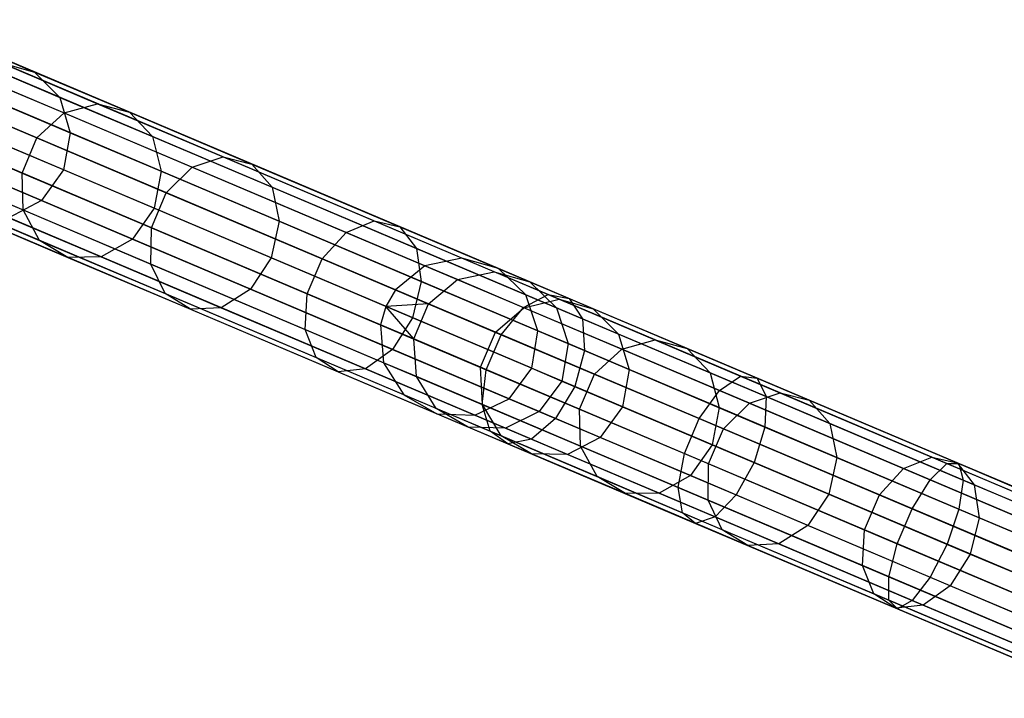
# Model space of a CAD drawing. Extents: x -91 to 91, y -91 to 262.
# Tile 279 of 480: x -81 to -69, y 28 to 36. Entities that reach past the tile are written whole.
import ezdxf

# ---------------------------------------------------------------- set-up
doc = ezdxf.new("R2010")
doc.units = 0
doc.header["$LTSCALE"] = 25.4
doc.layers.get('0').update_dxf_attribs({"linetype": 'CONTINUOUS'})

# ---------------------------------------------------------------- blocks, each defined once
blk = doc.blocks.new('ETE0_STL_1')
at = {"color": 0}
for p, q in [((-75.837, 33.146, 301.427), (-82.919, 36.148, 191.427)), ((-75.837, 33.146, 301.427), (-82.919, 36.148, 191.427)), ((-76.305, 33.049, 301.455), (-83.387, 36.051, 191.455)), ((-76.305, 33.049, 301.455), (-83.387, 36.051, 191.455)), ((-75.378, 33.014, 301.394), (-82.46, 36.016, 191.394)), ((-75.378, 33.014, 301.394), (-82.46, 36.016, 191.394)), ((-82.029, 35.833, 185.505), (-81.215, 35.488, 182.678)), ((-82.029, 35.833, 185.505), (-81.215, 35.488, 182.678)), ((-76.675, 32.745, 301.47), (-83.757, 35.747, 191.47)), ((-76.675, 32.745, 301.47), (-83.757, 35.747, 191.47)), ((-75.033, 32.684, 301.363), (-82.115, 35.686, 191.363)), ((-75.033, 32.684, 301.363), (-82.115, 35.686, 191.363)), ((-81.644, 35.608, 182.503), (-80.424, 35.09, 179.774)), ((-81.644, 35.608, 182.503), (-80.424, 35.09, 179.774)), ((-81.644, 35.608, 182.503), (-81.215, 35.488, 182.678)), ((-81.644, 35.608, 182.503), (-81.215, 35.488, 182.678)), ((-76.795, 32.536, 301.473), (-83.877, 35.538, 191.473)), ((-76.795, 32.536, 301.473), (-83.877, 35.538, 191.473)), ((-82.087, 35.5, 182.357), (-80.844, 34.973, 179.576)), ((-82.087, 35.5, 182.357), (-80.844, 34.973, 179.576)), ((-81.694, 35.507, 185.606), (-80.898, 35.17, 182.843)), ((-81.694, 35.507, 185.606), (-80.898, 35.17, 182.843)), ((-81.215, 35.488, 182.678), (-80.023, 34.983, 180.013)), ((-81.215, 35.488, 182.678), (-80.023, 34.983, 180.013)), ((-81.215, 35.488, 182.678), (-80.898, 35.17, 182.843)), ((-81.215, 35.488, 182.678), (-80.898, 35.17, 182.843)), ((-76.861, 32.305, 301.47), (-83.943, 35.307, 191.47)), ((-76.861, 32.305, 301.47), (-83.943, 35.307, 191.47)), ((-74.882, 32.23, 301.341), (-81.964, 35.232, 191.341)), ((-74.882, 32.23, 301.341), (-81.964, 35.232, 191.341)), ((-82.443, 35.191, 182.275), (-81.186, 34.658, 179.465)), ((-82.443, 35.191, 182.275), (-81.186, 34.658, 179.465)), ((-80.898, 35.17, 182.843), (-79.733, 34.676, 180.238)), ((-80.898, 35.17, 182.843), (-79.733, 34.676, 180.238)), ((-80.898, 35.17, 182.843), (-80.766, 34.725, 182.96)), ((-80.898, 35.17, 182.843), (-80.766, 34.725, 182.96)), ((-80.844, 34.973, 179.576), (-80.424, 35.09, 179.774)), ((-80.844, 34.973, 179.576), (-80.424, 35.09, 179.774)), ((-80.424, 35.09, 179.774), (-78.844, 34.421, 177.273)), ((-80.424, 35.09, 179.774), (-78.844, 34.421, 177.273)), ((-80.424, 35.09, 179.774), (-80.023, 34.983, 180.013)), ((-80.424, 35.09, 179.774), (-80.023, 34.983, 180.013)), ((-81.549, 35.056, 185.678), (-80.766, 34.725, 182.96)), ((-81.549, 35.056, 185.678), (-80.766, 34.725, 182.96)), ((-81.186, 34.658, 179.465), (-80.844, 34.973, 179.576)), ((-81.186, 34.658, 179.465), (-80.844, 34.973, 179.576)), ((-80.844, 34.973, 179.576), (-79.233, 34.29, 177.027)), ((-80.844, 34.973, 179.576), (-79.233, 34.29, 177.027)), ((-80.023, 34.983, 180.013), (-78.48, 34.329, 177.571)), ((-80.023, 34.983, 180.013), (-78.48, 34.329, 177.571)), ((-80.023, 34.983, 180.013), (-79.733, 34.676, 180.238)), ((-80.023, 34.983, 180.013), (-79.733, 34.676, 180.238)), ((-76.823, 31.828, 301.455), (-83.904, 34.83, 191.455)), ((-76.823, 31.828, 301.455), (-83.904, 34.83, 191.455)), ((-82.63, 34.75, 182.275), (-81.373, 34.217, 179.465)), ((-82.63, 34.75, 182.275), (-81.373, 34.217, 179.465)), ((-74.958, 31.758, 301.333), (-82.04, 34.76, 191.333)), ((-74.958, 31.758, 301.333), (-82.04, 34.76, 191.333)), ((-80.766, 34.725, 182.96), (-80.85, 34.255, 183.002)), ((-80.766, 34.725, 182.96), (-80.85, 34.255, 183.002)), ((-80.766, 34.725, 182.96), (-79.621, 34.239, 180.398)), ((-80.766, 34.725, 182.96), (-79.621, 34.239, 180.398)), ((-80.85, 34.255, 183.002), (-81.628, 34.585, 185.704)), ((-80.85, 34.255, 183.002), (-81.628, 34.585, 185.704)), ((-81.373, 34.217, 179.465), (-81.186, 34.658, 179.465)), ((-81.373, 34.217, 179.465), (-81.186, 34.658, 179.465)), ((-81.186, 34.658, 179.465), (-79.558, 33.968, 176.888)), ((-81.186, 34.658, 179.465), (-79.558, 33.968, 176.888)), ((-79.733, 34.676, 180.238), (-78.225, 34.037, 177.851)), ((-79.733, 34.676, 180.238), (-78.225, 34.037, 177.851)), ((-79.733, 34.676, 180.238), (-79.621, 34.239, 180.398)), ((-79.733, 34.676, 180.238), (-79.621, 34.239, 180.398)), ((-76.567, 31.424, 301.427), (-83.649, 34.426, 191.427)), ((-76.567, 31.424, 301.427), (-83.649, 34.426, 191.427)), ((-75.244, 31.374, 301.341), (-82.326, 34.376, 191.341)), ((-75.244, 31.374, 301.341), (-82.326, 34.376, 191.341)), ((-79.233, 34.29, 177.027), (-78.844, 34.421, 177.273)), ((-79.233, 34.29, 177.027), (-78.844, 34.421, 177.273)), ((-78.844, 34.421, 177.273), (-76.94, 33.613, 175.055)), ((-78.844, 34.421, 177.273), (-76.94, 33.613, 175.055)), ((-78.844, 34.421, 177.273), (-78.48, 34.329, 177.571)), ((-78.844, 34.421, 177.273), (-78.48, 34.329, 177.571)), ((-82.605, 34.279, 182.357), (-81.361, 33.752, 179.576)), ((-82.605, 34.279, 182.357), (-81.361, 33.752, 179.576)), ((-81.361, 33.752, 179.576), (-81.373, 34.217, 179.465)), ((-81.373, 34.217, 179.465), (-79.745, 33.527, 176.888)), ((-81.373, 34.217, 179.465), (-79.745, 33.527, 176.888)), ((-81.361, 33.752, 179.576), (-81.373, 34.217, 179.465)), ((-80.85, 34.255, 183.002), (-81.129, 33.869, 182.96)), ((-80.85, 34.255, 183.002), (-81.129, 33.869, 182.96)), ((-79.711, 33.773, 180.455), (-80.85, 34.255, 183.002)), ((-79.711, 33.773, 180.455), (-80.85, 34.255, 183.002)), ((-79.621, 34.239, 180.398), (-79.711, 33.773, 180.455)), ((-79.621, 34.239, 180.398), (-79.711, 33.773, 180.455)), ((-79.621, 34.239, 180.398), (-78.137, 33.61, 178.049)), ((-79.621, 34.239, 180.398), (-78.137, 33.61, 178.049)), ((-79.558, 33.968, 176.888), (-79.233, 34.29, 177.027)), ((-79.558, 33.968, 176.888), (-79.233, 34.29, 177.027)), ((-79.233, 34.29, 177.027), (-77.292, 33.467, 174.766)), ((-79.233, 34.29, 177.027), (-77.292, 33.467, 174.766)), ((-78.48, 34.329, 177.571), (-76.62, 33.541, 175.404)), ((-78.48, 34.329, 177.571), (-76.62, 33.541, 175.404)), ((-78.48, 34.329, 177.571), (-78.225, 34.037, 177.851)), ((-78.48, 34.329, 177.571), (-78.225, 34.037, 177.851)), ((-76.153, 31.186, 301.394), (-83.235, 34.188, 191.394)), ((-76.153, 31.186, 301.394), (-83.235, 34.188, 191.394)), ((-75.676, 31.168, 301.363), (-82.758, 34.17, 191.363)), ((-75.676, 31.168, 301.363), (-82.758, 34.17, 191.363)), ((-81.912, 34.201, 185.678), (-81.129, 33.869, 182.96)), ((-81.912, 34.201, 185.678), (-81.129, 33.869, 182.96)), ((-79.745, 33.527, 176.888), (-79.558, 33.968, 176.888)), ((-79.745, 33.527, 176.888), (-79.558, 33.968, 176.888)), ((-79.558, 33.968, 176.888), (-77.596, 33.136, 174.603)), ((-79.558, 33.968, 176.888), (-77.596, 33.136, 174.603)), ((-78.225, 34.037, 177.851), (-76.407, 33.266, 175.733)), ((-78.225, 34.037, 177.851), (-76.407, 33.266, 175.733)), ((-78.225, 34.037, 177.851), (-78.137, 33.61, 178.049)), ((-78.225, 34.037, 177.851), (-78.137, 33.61, 178.049)), ((-82.374, 33.886, 182.503), (-81.154, 33.369, 179.774)), ((-82.374, 33.886, 182.503), (-81.154, 33.369, 179.774)), ((-81.129, 33.869, 182.96), (-81.541, 33.654, 182.843)), ((-81.129, 33.869, 182.96), (-81.541, 33.654, 182.843)), ((-81.129, 33.869, 182.96), (-79.983, 33.383, 180.398)), ((-81.129, 33.869, 182.96), (-79.983, 33.383, 180.398)), ((-81.154, 33.369, 179.774), (-81.361, 33.752, 179.576)), ((-81.361, 33.752, 179.576), (-79.751, 33.069, 177.027)), ((-81.361, 33.752, 179.576), (-79.751, 33.069, 177.027)), ((-81.154, 33.369, 179.774), (-81.361, 33.752, 179.576)), ((-79.711, 33.773, 180.455), (-79.983, 33.383, 180.398)), ((-79.711, 33.773, 180.455), (-79.983, 33.383, 180.398)), ((-78.236, 33.147, 178.121), (-79.711, 33.773, 180.455)), ((-78.236, 33.147, 178.121), (-79.711, 33.773, 180.455)), ((-81.99, 33.66, 182.678), (-80.798, 33.155, 180.013)), ((-81.99, 33.66, 182.678), (-80.798, 33.155, 180.013)), ((-81.541, 33.654, 182.843), (-80.376, 33.161, 180.238)), ((-81.541, 33.654, 182.843), (-80.376, 33.161, 180.238)), ((-78.137, 33.61, 178.049), (-78.236, 33.147, 178.121)), ((-78.137, 33.61, 178.049), (-78.236, 33.147, 178.121)), ((-78.137, 33.61, 178.049), (-76.349, 32.852, 175.966)), ((-78.137, 33.61, 178.049), (-76.349, 32.852, 175.966)), ((-77.292, 33.467, 174.766), (-76.94, 33.613, 175.055)), ((-77.292, 33.467, 174.766), (-76.94, 33.613, 175.055)), ((-76.94, 33.613, 175.055), (-74.753, 32.686, 173.169)), ((-76.94, 33.613, 175.055), (-74.753, 32.686, 173.169)), ((-76.94, 33.613, 175.055), (-76.62, 33.541, 175.404)), ((-76.94, 33.613, 175.055), (-76.62, 33.541, 175.404)), ((-79.751, 33.069, 177.027), (-79.745, 33.527, 176.888)), ((-79.751, 33.069, 177.027), (-79.745, 33.527, 176.888)), ((-79.745, 33.527, 176.888), (-77.783, 32.695, 174.603)), ((-79.745, 33.527, 176.888), (-77.783, 32.695, 174.603)), ((-77.596, 33.136, 174.603), (-77.292, 33.467, 174.766)), ((-77.596, 33.136, 174.603), (-77.292, 33.467, 174.766)), ((-77.292, 33.467, 174.766), (-75.063, 32.522, 172.843)), ((-77.292, 33.467, 174.766), (-75.063, 32.522, 172.843)), ((-76.62, 33.541, 175.404), (-74.485, 32.635, 173.562)), ((-76.62, 33.541, 175.404), (-74.485, 32.635, 173.562)), ((-76.62, 33.541, 175.404), (-76.407, 33.266, 175.733)), ((-76.62, 33.541, 175.404), (-76.407, 33.266, 175.733)), ((-80.798, 33.155, 180.013), (-81.154, 33.369, 179.774)), ((-81.154, 33.369, 179.774), (-79.574, 32.699, 177.273)), ((-81.154, 33.369, 179.774), (-79.574, 32.699, 177.273)), ((-80.798, 33.155, 180.013), (-81.154, 33.369, 179.774)), ((-79.983, 33.383, 180.398), (-80.376, 33.161, 180.238)), ((-79.983, 33.383, 180.398), (-80.376, 33.161, 180.238)), ((-79.983, 33.383, 180.398), (-78.5, 32.754, 178.049)), ((-79.983, 33.383, 180.398), (-78.5, 32.754, 178.049)), ((-76.407, 33.266, 175.733), (-74.319, 32.381, 173.932)), ((-76.407, 33.266, 175.733), (-74.319, 32.381, 173.932)), ((-76.407, 33.266, 175.733), (-76.349, 32.852, 175.966)), ((-76.407, 33.266, 175.733), (-76.349, 32.852, 175.966)), ((-80.376, 33.161, 180.238), (-80.798, 33.155, 180.013)), ((-80.376, 33.161, 180.238), (-80.798, 33.155, 180.013)), ((-80.798, 33.155, 180.013), (-79.255, 32.501, 177.571)), ((-80.798, 33.155, 180.013), (-79.255, 32.501, 177.571)), ((-80.376, 33.161, 180.238), (-78.868, 32.521, 177.851)), ((-80.376, 33.161, 180.238), (-78.868, 32.521, 177.851)), ((-78.236, 33.147, 178.121), (-78.5, 32.754, 178.049)), ((-78.236, 33.147, 178.121), (-78.5, 32.754, 178.049)), ((-76.458, 32.394, 176.05), (-78.236, 33.147, 178.121)), ((-76.458, 32.394, 176.05), (-78.236, 33.147, 178.121)), ((-77.783, 32.695, 174.603), (-77.596, 33.136, 174.603)), ((-77.783, 32.695, 174.603), (-77.596, 33.136, 174.603)), ((-77.596, 33.136, 174.603), (-75.343, 32.181, 172.659)), ((-77.596, 33.136, 174.603), (-75.343, 32.181, 172.659)), ((-75.837, 33.146, 301.427), (-76.305, 33.049, 301.455)), ((-75.837, 33.146, 301.427), (-76.305, 33.049, 301.455)), ((-75.431, 32.974, 304.448), (-75.837, 33.146, 301.427)), ((-75.431, 32.974, 304.448), (-75.837, 33.146, 301.427)), ((-75.378, 33.014, 301.394), (-75.837, 33.146, 301.427)), ((-75.378, 33.014, 301.394), (-75.837, 33.146, 301.427)), ((-79.574, 32.699, 177.273), (-79.751, 33.069, 177.027)), ((-79.751, 33.069, 177.027), (-77.81, 32.246, 174.766)), ((-79.751, 33.069, 177.027), (-77.81, 32.246, 174.766)), ((-79.574, 32.699, 177.273), (-79.751, 33.069, 177.027)), ((-76.305, 33.049, 301.455), (-76.675, 32.745, 301.47)), ((-76.305, 33.049, 301.455), (-76.675, 32.745, 301.47)), ((-75.891, 32.874, 304.534), (-76.305, 33.049, 301.455)), ((-75.891, 32.874, 304.534), (-76.305, 33.049, 301.455)), ((-75.891, 32.874, 304.534), (-75.431, 32.974, 304.448)), ((-75.891, 32.874, 304.534), (-75.431, 32.974, 304.448)), ((-75.431, 32.974, 304.448), (-74.982, 32.846, 304.344)), ((-74.614, 32.628, 307.368), (-75.431, 32.974, 304.448)), ((-74.614, 32.628, 307.368), (-75.431, 32.974, 304.448)), ((-75.431, 32.974, 304.448), (-74.982, 32.846, 304.344)), ((-74.982, 32.846, 304.344), (-75.378, 33.014, 301.394)), ((-74.982, 32.846, 304.344), (-75.378, 33.014, 301.394)), ((-75.033, 32.684, 301.363), (-75.378, 33.014, 301.394)), ((-75.033, 32.684, 301.363), (-75.378, 33.014, 301.394)), ((-76.349, 32.852, 175.966), (-76.458, 32.394, 176.05)), ((-76.349, 32.852, 175.966), (-76.458, 32.394, 176.05)), ((-76.349, 32.852, 175.966), (-74.295, 31.982, 174.195)), ((-76.349, 32.852, 175.966), (-74.295, 31.982, 174.195)), ((-76.257, 32.568, 304.582), (-75.891, 32.874, 304.534)), ((-76.257, 32.568, 304.582), (-75.891, 32.874, 304.534)), ((-75.059, 32.521, 307.511), (-75.891, 32.874, 304.534)), ((-75.059, 32.521, 307.511), (-75.891, 32.874, 304.534)), ((-74.982, 32.846, 304.344), (-74.646, 32.519, 304.247)), ((-74.184, 32.508, 307.197), (-74.982, 32.846, 304.344)), ((-74.184, 32.508, 307.197), (-74.982, 32.846, 304.344)), ((-74.982, 32.846, 304.344), (-74.646, 32.519, 304.247)), ((-78.5, 32.754, 178.049), (-78.868, 32.521, 177.851)), ((-78.5, 32.754, 178.049), (-78.868, 32.521, 177.851)), ((-78.5, 32.754, 178.049), (-76.711, 31.996, 175.966)), ((-78.5, 32.754, 178.049), (-76.711, 31.996, 175.966)), ((-76.675, 32.745, 301.47), (-76.795, 32.536, 301.473)), ((-76.675, 32.745, 301.47), (-76.795, 32.536, 301.473)), ((-76.257, 32.568, 304.582), (-76.675, 32.745, 301.47)), ((-76.257, 32.568, 304.582), (-76.675, 32.745, 301.47)), ((-79.255, 32.501, 177.571), (-79.574, 32.699, 177.273)), ((-79.574, 32.699, 177.273), (-77.67, 31.892, 175.055)), ((-79.574, 32.699, 177.273), (-77.67, 31.892, 175.055)), ((-79.255, 32.501, 177.571), (-79.574, 32.699, 177.273)), ((-77.81, 32.246, 174.766), (-77.783, 32.695, 174.603)), ((-77.81, 32.246, 174.766), (-77.783, 32.695, 174.603)), ((-77.783, 32.695, 174.603), (-75.53, 31.74, 172.659)), ((-77.783, 32.695, 174.603), (-75.53, 31.74, 172.659)), ((-75.063, 32.522, 172.843), (-74.753, 32.686, 173.169)), ((-75.063, 32.522, 172.843), (-74.753, 32.686, 173.169)), ((-75.059, 32.521, 307.511), (-74.614, 32.628, 307.368)), ((-75.059, 32.521, 307.511), (-74.614, 32.628, 307.368)), ((-74.646, 32.519, 304.247), (-75.033, 32.684, 301.363)), ((-74.646, 32.519, 304.247), (-75.033, 32.684, 301.363)), ((-74.882, 32.23, 301.341), (-75.033, 32.684, 301.363)), ((-74.882, 32.23, 301.341), (-75.033, 32.684, 301.363)), ((-74.753, 32.686, 173.169), (-72.332, 31.66, 171.657)), ((-74.753, 32.686, 173.169), (-72.332, 31.66, 171.657)), ((-74.753, 32.686, 173.169), (-74.485, 32.635, 173.562)), ((-74.753, 32.686, 173.169), (-74.485, 32.635, 173.562)), ((-74.614, 32.628, 307.368), (-74.184, 32.508, 307.197)), ((-73.405, 32.115, 310.123), (-74.614, 32.628, 307.368)), ((-73.405, 32.115, 310.123), (-74.614, 32.628, 307.368)), ((-74.614, 32.628, 307.368), (-74.184, 32.508, 307.197)), ((-74.485, 32.635, 173.562), (-72.121, 31.633, 172.085)), ((-74.485, 32.635, 173.562), (-72.121, 31.633, 172.085)), ((-74.485, 32.635, 173.562), (-74.319, 32.381, 173.932)), ((-74.485, 32.635, 173.562), (-74.319, 32.381, 173.932)), ((-78.868, 32.521, 177.851), (-79.255, 32.501, 177.571)), ((-78.868, 32.521, 177.851), (-79.255, 32.501, 177.571)), ((-79.255, 32.501, 177.571), (-77.395, 31.713, 175.404)), ((-79.255, 32.501, 177.571), (-77.395, 31.713, 175.404)), ((-78.868, 32.521, 177.851), (-77.049, 31.75, 175.733)), ((-78.868, 32.521, 177.851), (-77.049, 31.75, 175.733)), ((-76.795, 32.536, 301.473), (-76.861, 32.305, 301.47)), ((-76.795, 32.536, 301.473), (-76.861, 32.305, 301.47)), ((-76.257, 32.568, 304.582), (-76.795, 32.536, 301.473)), ((-76.257, 32.568, 304.582), (-76.795, 32.536, 301.473)), ((-76.443, 32.128, 304.582), (-76.795, 32.536, 301.473)), ((-76.443, 32.128, 304.582), (-76.795, 32.536, 301.473)), ((-76.443, 32.128, 304.582), (-76.257, 32.568, 304.582)), ((-76.443, 32.128, 304.582), (-76.257, 32.568, 304.582)), ((-75.415, 32.211, 307.591), (-76.257, 32.568, 304.582)), ((-75.415, 32.211, 307.591), (-76.257, 32.568, 304.582)), ((-75.415, 32.211, 307.591), (-75.059, 32.521, 307.511)), ((-75.415, 32.211, 307.591), (-75.059, 32.521, 307.511)), ((-75.343, 32.181, 172.659), (-75.063, 32.522, 172.843)), ((-75.343, 32.181, 172.659), (-75.063, 32.522, 172.843)), ((-75.063, 32.522, 172.843), (-72.595, 31.477, 171.302)), ((-75.063, 32.522, 172.843), (-72.595, 31.477, 171.302)), ((-73.825, 31.998, 310.319), (-75.059, 32.521, 307.511)), ((-73.825, 31.998, 310.319), (-75.059, 32.521, 307.511)), ((-74.646, 32.519, 304.247), (-74.501, 32.069, 304.177)), ((-73.866, 32.189, 307.035), (-74.646, 32.519, 304.247)), ((-73.866, 32.189, 307.035), (-74.646, 32.519, 304.247)), ((-74.646, 32.519, 304.247), (-74.501, 32.069, 304.177)), ((-74.184, 32.508, 307.197), (-73.866, 32.189, 307.035)), ((-73.002, 32.007, 309.887), (-74.184, 32.508, 307.197)), ((-73.002, 32.007, 309.887), (-74.184, 32.508, 307.197)), ((-74.184, 32.508, 307.197), (-73.866, 32.189, 307.035)), ((-76.458, 32.394, 176.05), (-76.711, 31.996, 175.966)), ((-76.458, 32.394, 176.05), (-76.711, 31.996, 175.966)), ((-74.417, 31.529, 174.29), (-76.458, 32.394, 176.05)), ((-74.417, 31.529, 174.29), (-76.458, 32.394, 176.05)), ((-74.319, 32.381, 173.932), (-72.009, 31.401, 172.489)), ((-74.319, 32.381, 173.932), (-72.009, 31.401, 172.489)), ((-74.319, 32.381, 173.932), (-74.295, 31.982, 174.195)), ((-74.319, 32.381, 173.932), (-74.295, 31.982, 174.195)), ((-77.67, 31.892, 175.055), (-77.81, 32.246, 174.766)), ((-77.81, 32.246, 174.766), (-75.58, 31.301, 172.843)), ((-77.81, 32.246, 174.766), (-75.58, 31.301, 172.843)), ((-77.67, 31.892, 175.055), (-77.81, 32.246, 174.766)), ((-76.443, 32.128, 304.582), (-76.861, 32.305, 301.47)), ((-76.861, 32.305, 301.47), (-76.823, 31.828, 301.455)), ((-76.443, 32.128, 304.582), (-76.861, 32.305, 301.47)), ((-76.861, 32.305, 301.47), (-76.823, 31.828, 301.455)), ((-74.958, 31.758, 301.333), (-74.882, 32.23, 301.341)), ((-74.958, 31.758, 301.333), (-74.882, 32.23, 301.341)), ((-74.501, 32.069, 304.177), (-74.882, 32.23, 301.341)), ((-74.501, 32.069, 304.177), (-74.882, 32.23, 301.341)), ((-76.409, 31.653, 304.534), (-76.443, 32.128, 304.582)), ((-75.602, 31.771, 307.591), (-76.443, 32.128, 304.582)), ((-76.409, 31.653, 304.534), (-76.443, 32.128, 304.582)), ((-75.602, 31.771, 307.591), (-76.443, 32.128, 304.582)), ((-75.602, 31.771, 307.591), (-75.415, 32.211, 307.591)), ((-75.602, 31.771, 307.591), (-75.415, 32.211, 307.591)), ((-75.53, 31.74, 172.659), (-75.343, 32.181, 172.659)), ((-75.53, 31.74, 172.659), (-75.343, 32.181, 172.659)), ((-74.168, 31.683, 310.43), (-75.415, 32.211, 307.591)), ((-74.168, 31.683, 310.43), (-75.415, 32.211, 307.591)), ((-75.343, 32.181, 172.659), (-72.849, 31.124, 171.101)), ((-75.343, 32.181, 172.659), (-72.849, 31.124, 171.101)), ((-73.866, 32.189, 307.035), (-73.733, 31.743, 306.92)), ((-72.711, 31.699, 309.665), (-73.866, 32.189, 307.035)), ((-72.711, 31.699, 309.665), (-73.866, 32.189, 307.035)), ((-73.866, 32.189, 307.035), (-73.733, 31.743, 306.92)), ((-73.825, 31.998, 310.319), (-73.405, 32.115, 310.123)), ((-73.825, 31.998, 310.319), (-73.405, 32.115, 310.123)), ((-73.405, 32.115, 310.123), (-73.002, 32.007, 309.887)), ((-71.829, 31.447, 312.651), (-73.405, 32.115, 310.123)), ((-71.829, 31.447, 312.651), (-73.405, 32.115, 310.123)), ((-73.405, 32.115, 310.123), (-73.002, 32.007, 309.887)), ((-76.711, 31.996, 175.966), (-77.049, 31.75, 175.733)), ((-76.711, 31.996, 175.966), (-77.049, 31.75, 175.733)), ((-76.711, 31.996, 175.966), (-74.658, 31.126, 174.195)), ((-76.711, 31.996, 175.966), (-74.658, 31.126, 174.195)), ((-74.501, 32.069, 304.177), (-74.579, 31.597, 304.152)), ((-74.501, 32.069, 304.177), (-74.579, 31.597, 304.152)), ((-73.733, 31.743, 306.92), (-74.501, 32.069, 304.177)), ((-73.733, 31.743, 306.92), (-74.501, 32.069, 304.177)), ((-74.295, 31.982, 174.195), (-74.417, 31.529, 174.29)), ((-74.295, 31.982, 174.195), (-74.417, 31.529, 174.29)), ((-74.295, 31.982, 174.195), (-72.022, 31.018, 172.775)), ((-74.295, 31.982, 174.195), (-72.022, 31.018, 172.775)), ((-74.168, 31.683, 310.43), (-73.825, 31.998, 310.319)), ((-74.168, 31.683, 310.43), (-73.825, 31.998, 310.319)), ((-72.219, 31.317, 312.896), (-73.825, 31.998, 310.319)), ((-72.219, 31.317, 312.896), (-73.825, 31.998, 310.319)), ((-73.002, 32.007, 309.887), (-72.711, 31.699, 309.665)), ((-71.464, 31.355, 312.356), (-73.002, 32.007, 309.887)), ((-71.464, 31.355, 312.356), (-73.002, 32.007, 309.887)), ((-73.002, 32.007, 309.887), (-72.711, 31.699, 309.665)), ((-77.395, 31.713, 175.404), (-77.67, 31.892, 175.055)), ((-77.67, 31.892, 175.055), (-75.483, 30.965, 173.169)), ((-77.67, 31.892, 175.055), (-75.483, 30.965, 173.169)), ((-77.395, 31.713, 175.404), (-77.67, 31.892, 175.055)), ((-77.049, 31.75, 175.733), (-77.395, 31.713, 175.404)), ((-77.049, 31.75, 175.733), (-77.395, 31.713, 175.404)), ((-77.049, 31.75, 175.733), (-74.962, 30.866, 173.932)), ((-77.049, 31.75, 175.733), (-74.962, 30.866, 173.932)), ((-76.409, 31.653, 304.534), (-76.823, 31.828, 301.455)), ((-76.823, 31.828, 301.455), (-76.567, 31.424, 301.427)), ((-76.409, 31.653, 304.534), (-76.823, 31.828, 301.455)), ((-76.823, 31.828, 301.455), (-76.567, 31.424, 301.427)), ((-75.576, 31.3, 307.511), (-75.602, 31.771, 307.591)), ((-74.355, 31.242, 310.43), (-75.602, 31.771, 307.591)), ((-75.576, 31.3, 307.511), (-75.602, 31.771, 307.591)), ((-74.355, 31.242, 310.43), (-75.602, 31.771, 307.591)), ((-75.58, 31.301, 172.843), (-75.53, 31.74, 172.659)), ((-75.58, 31.301, 172.843), (-75.53, 31.74, 172.659)), ((-75.53, 31.74, 172.659), (-73.036, 30.683, 171.101)), ((-75.53, 31.74, 172.659), (-73.036, 30.683, 171.101)), ((-75.244, 31.374, 301.341), (-74.958, 31.758, 301.333)), ((-75.244, 31.374, 301.341), (-74.958, 31.758, 301.333)), ((-74.958, 31.758, 301.333), (-74.579, 31.597, 304.152)), ((-74.958, 31.758, 301.333), (-74.579, 31.597, 304.152)), ((-73.733, 31.743, 306.92), (-73.817, 31.274, 306.878)), ((-73.733, 31.743, 306.92), (-73.817, 31.274, 306.878)), ((-72.597, 31.262, 309.507), (-73.733, 31.743, 306.92)), ((-72.597, 31.262, 309.507), (-73.733, 31.743, 306.92)), ((-77.395, 31.713, 175.404), (-75.26, 30.807, 173.562)), ((-77.395, 31.713, 175.404), (-75.26, 30.807, 173.562)), ((-76.161, 31.252, 304.448), (-76.409, 31.653, 304.534)), ((-75.576, 31.3, 307.511), (-76.409, 31.653, 304.534)), ((-76.161, 31.252, 304.448), (-76.409, 31.653, 304.534)), ((-75.576, 31.3, 307.511), (-76.409, 31.653, 304.534)), ((-74.355, 31.242, 310.43), (-74.168, 31.683, 310.43)), ((-74.355, 31.242, 310.43), (-74.168, 31.683, 310.43)), ((-72.545, 30.995, 313.034), (-74.168, 31.683, 310.43)), ((-72.545, 30.995, 313.034), (-74.168, 31.683, 310.43)), ((-72.711, 31.699, 309.665), (-72.597, 31.262, 309.507)), ((-71.207, 31.062, 312.078), (-72.711, 31.699, 309.665)), ((-71.207, 31.062, 312.078), (-72.711, 31.699, 309.665)), ((-72.711, 31.699, 309.665), (-72.597, 31.262, 309.507)), ((-72.595, 31.477, 171.302), (-72.332, 31.66, 171.657)), ((-72.595, 31.477, 171.302), (-72.332, 31.66, 171.657)), ((-72.332, 31.66, 171.657), (-69.732, 30.558, 170.552)), ((-72.332, 31.66, 171.657), (-69.732, 30.558, 170.552)), ((-72.332, 31.66, 171.657), (-72.121, 31.633, 172.085)), ((-72.332, 31.66, 171.657), (-72.121, 31.633, 172.085)), ((-72.121, 31.633, 172.085), (-69.581, 30.557, 171.006)), ((-72.121, 31.633, 172.085), (-69.581, 30.557, 171.006)), ((-72.121, 31.633, 172.085), (-72.009, 31.401, 172.489)), ((-72.121, 31.633, 172.085), (-72.009, 31.401, 172.489)), ((-74.579, 31.597, 304.152), (-74.863, 31.213, 304.177)), ((-74.579, 31.597, 304.152), (-74.863, 31.213, 304.177)), ((-74.417, 31.529, 174.29), (-74.658, 31.126, 174.195)), ((-74.417, 31.529, 174.29), (-74.658, 31.126, 174.195)), ((-74.579, 31.597, 304.152), (-73.817, 31.274, 306.878)), ((-74.579, 31.597, 304.152), (-73.817, 31.274, 306.878)), ((-72.158, 30.571, 172.878), (-74.417, 31.529, 174.29)), ((-72.158, 30.571, 172.878), (-74.417, 31.529, 174.29)), ((-76.161, 31.252, 304.448), (-76.567, 31.424, 301.427)), ((-76.567, 31.424, 301.427), (-76.153, 31.186, 301.394)), ((-76.161, 31.252, 304.448), (-76.567, 31.424, 301.427)), ((-76.567, 31.424, 301.427), (-76.153, 31.186, 301.394)), ((-75.676, 31.168, 301.363), (-75.244, 31.374, 301.341)), ((-75.676, 31.168, 301.363), (-75.244, 31.374, 301.341)), ((-74.863, 31.213, 304.177), (-75.244, 31.374, 301.341)), ((-74.863, 31.213, 304.177), (-75.244, 31.374, 301.341)), ((-72.849, 31.124, 171.101), (-72.595, 31.477, 171.302)), ((-72.849, 31.124, 171.101), (-72.595, 31.477, 171.302)), ((-72.595, 31.477, 171.302), (-69.944, 30.353, 170.175)), ((-72.595, 31.477, 171.302), (-69.944, 30.353, 170.175)), ((-72.219, 31.317, 312.896), (-71.829, 31.447, 312.651)), ((-72.219, 31.317, 312.896), (-71.829, 31.447, 312.651)), ((-72.009, 31.401, 172.489), (-72.022, 31.018, 172.775)), ((-72.009, 31.401, 172.489), (-72.022, 31.018, 172.775)), ((-72.009, 31.401, 172.489), (-69.526, 30.349, 171.434)), ((-72.009, 31.401, 172.489), (-69.526, 30.349, 171.434)), ((-71.829, 31.447, 312.651), (-71.464, 31.355, 312.356)), ((-69.923, 30.639, 314.894), (-71.829, 31.447, 312.651)), ((-69.923, 30.639, 314.894), (-71.829, 31.447, 312.651)), ((-71.829, 31.447, 312.651), (-71.464, 31.355, 312.356)), ((-75.757, 31.018, 304.344), (-76.161, 31.252, 304.448)), ((-75.344, 30.906, 307.368), (-76.161, 31.252, 304.448)), ((-75.757, 31.018, 304.344), (-76.161, 31.252, 304.448)), ((-75.344, 30.906, 307.368), (-76.161, 31.252, 304.448)), ((-75.483, 30.965, 173.169), (-75.58, 31.301, 172.843)), ((-75.58, 31.301, 172.843), (-73.113, 30.255, 171.302)), ((-75.58, 31.301, 172.843), (-73.113, 30.255, 171.302)), ((-75.483, 30.965, 173.169), (-75.58, 31.301, 172.843)), ((-75.344, 30.906, 307.368), (-75.576, 31.3, 307.511)), ((-74.343, 30.777, 310.319), (-75.576, 31.3, 307.511)), ((-75.344, 30.906, 307.368), (-75.576, 31.3, 307.511)), ((-74.343, 30.777, 310.319), (-75.576, 31.3, 307.511)), ((-74.343, 30.777, 310.319), (-74.355, 31.242, 310.43)), ((-72.732, 30.554, 313.034), (-74.355, 31.242, 310.43)), ((-74.343, 30.777, 310.319), (-74.355, 31.242, 310.43)), ((-72.732, 30.554, 313.034), (-74.355, 31.242, 310.43)), ((-73.817, 31.274, 306.878), (-74.096, 30.888, 306.92)), ((-73.817, 31.274, 306.878), (-74.096, 30.888, 306.92)), ((-73.817, 31.274, 306.878), (-72.687, 30.795, 309.45)), ((-73.817, 31.274, 306.878), (-72.687, 30.795, 309.45)), ((-72.597, 31.262, 309.507), (-72.687, 30.795, 309.45)), ((-72.597, 31.262, 309.507), (-72.687, 30.795, 309.45)), ((-71.118, 30.635, 311.881), (-72.597, 31.262, 309.507)), ((-71.118, 30.635, 311.881), (-72.597, 31.262, 309.507)), ((-72.545, 30.995, 313.034), (-72.219, 31.317, 312.896)), ((-72.545, 30.995, 313.034), (-72.219, 31.317, 312.896)), ((-70.277, 30.494, 315.182), (-72.219, 31.317, 312.896)), ((-70.277, 30.494, 315.182), (-72.219, 31.317, 312.896)), ((-71.464, 31.355, 312.356), (-71.207, 31.062, 312.078)), ((-69.602, 30.566, 314.547), (-71.464, 31.355, 312.356)), ((-69.602, 30.566, 314.547), (-71.464, 31.355, 312.356)), ((-71.464, 31.355, 312.356), (-71.207, 31.062, 312.078)), ((-75.757, 31.018, 304.344), (-76.153, 31.186, 301.394)), ((-76.153, 31.186, 301.394), (-75.676, 31.168, 301.363)), ((-75.757, 31.018, 304.344), (-76.153, 31.186, 301.394)), ((-76.153, 31.186, 301.394), (-75.676, 31.168, 301.363)), ((-75.288, 31.004, 304.247), (-75.676, 31.168, 301.363)), ((-75.288, 31.004, 304.247), (-75.676, 31.168, 301.363)), ((-74.863, 31.213, 304.177), (-75.288, 31.004, 304.247)), ((-74.863, 31.213, 304.177), (-75.288, 31.004, 304.247)), ((-74.658, 31.126, 174.195), (-74.962, 30.866, 173.932)), ((-74.658, 31.126, 174.195), (-74.962, 30.866, 173.932)), ((-74.096, 30.888, 306.92), (-74.863, 31.213, 304.177)), ((-74.096, 30.888, 306.92), (-74.863, 31.213, 304.177)), ((-74.658, 31.126, 174.195), (-72.385, 30.162, 172.775)), ((-74.658, 31.126, 174.195), (-72.385, 30.162, 172.775)), ((-73.036, 30.683, 171.101), (-72.849, 31.124, 171.101)), ((-73.036, 30.683, 171.101), (-72.849, 31.124, 171.101)), ((-72.849, 31.124, 171.101), (-70.17, 29.988, 169.963)), ((-72.849, 31.124, 171.101), (-70.17, 29.988, 169.963)), ((-75.288, 31.004, 304.247), (-75.757, 31.018, 304.344)), ((-74.959, 30.68, 307.197), (-75.757, 31.018, 304.344)), ((-75.288, 31.004, 304.247), (-75.757, 31.018, 304.344)), ((-74.959, 30.68, 307.197), (-75.757, 31.018, 304.344)), ((-74.508, 30.673, 307.035), (-75.288, 31.004, 304.247)), ((-74.508, 30.673, 307.035), (-75.288, 31.004, 304.247)), ((-72.732, 30.554, 313.034), (-72.545, 30.995, 313.034)), ((-72.732, 30.554, 313.034), (-72.545, 30.995, 313.034)), ((-70.582, 30.163, 315.345), (-72.545, 30.995, 313.034)), ((-70.582, 30.163, 315.345), (-72.545, 30.995, 313.034)), ((-72.022, 31.018, 172.775), (-72.158, 30.571, 172.878)), ((-72.022, 31.018, 172.775), (-72.158, 30.571, 172.878)), ((-72.022, 31.018, 172.775), (-69.58, 29.983, 171.737)), ((-72.022, 31.018, 172.775), (-69.58, 29.983, 171.737)), ((-71.207, 31.062, 312.078), (-71.118, 30.635, 311.881)), ((-69.388, 30.29, 314.219), (-71.207, 31.062, 312.078)), ((-69.388, 30.29, 314.219), (-71.207, 31.062, 312.078)), ((-71.207, 31.062, 312.078), (-71.118, 30.635, 311.881)), ((-75.26, 30.807, 173.562), (-75.483, 30.965, 173.169)), ((-75.483, 30.965, 173.169), (-73.062, 29.939, 171.657)), ((-75.483, 30.965, 173.169), (-73.062, 29.939, 171.657)), ((-75.26, 30.807, 173.562), (-75.483, 30.965, 173.169)), ((-74.959, 30.68, 307.197), (-75.344, 30.906, 307.368)), ((-74.134, 30.393, 310.123), (-75.344, 30.906, 307.368)), ((-74.959, 30.68, 307.197), (-75.344, 30.906, 307.368)), ((-74.134, 30.393, 310.123), (-75.344, 30.906, 307.368)), ((-74.962, 30.866, 173.932), (-75.26, 30.807, 173.562)), ((-74.962, 30.866, 173.932), (-75.26, 30.807, 173.562)), ((-74.962, 30.866, 173.932), (-72.651, 29.886, 172.489)), ((-74.962, 30.866, 173.932), (-72.651, 29.886, 172.489)), ((-74.096, 30.888, 306.92), (-74.508, 30.673, 307.035)), ((-74.096, 30.888, 306.92), (-74.508, 30.673, 307.035)), ((-72.96, 30.406, 309.507), (-74.096, 30.888, 306.92)), ((-72.96, 30.406, 309.507), (-74.096, 30.888, 306.92)), ((-75.26, 30.807, 173.562), (-72.895, 29.805, 172.085)), ((-75.26, 30.807, 173.562), (-72.895, 29.805, 172.085)), ((-74.134, 30.393, 310.123), (-74.343, 30.777, 310.319)), ((-72.737, 30.096, 312.896), (-74.343, 30.777, 310.319)), ((-74.134, 30.393, 310.123), (-74.343, 30.777, 310.319)), ((-72.737, 30.096, 312.896), (-74.343, 30.777, 310.319)), ((-72.687, 30.795, 309.45), (-72.96, 30.406, 309.507)), ((-72.687, 30.795, 309.45), (-72.96, 30.406, 309.507)), ((-72.687, 30.795, 309.45), (-71.217, 30.172, 311.809)), ((-72.687, 30.795, 309.45), (-71.217, 30.172, 311.809)), ((-74.508, 30.673, 307.035), (-74.959, 30.68, 307.197)), ((-73.777, 30.179, 309.887), (-74.959, 30.68, 307.197)), ((-74.508, 30.673, 307.035), (-74.959, 30.68, 307.197)), ((-73.777, 30.179, 309.887), (-74.959, 30.68, 307.197)), ((-73.353, 30.184, 309.665), (-74.508, 30.673, 307.035)), ((-73.353, 30.184, 309.665), (-74.508, 30.673, 307.035)), ((-73.113, 30.255, 171.302), (-73.036, 30.683, 171.101)), ((-73.113, 30.255, 171.302), (-73.036, 30.683, 171.101)), ((-73.036, 30.683, 171.101), (-70.357, 29.547, 169.963)), ((-73.036, 30.683, 171.101), (-70.357, 29.547, 169.963)), ((-71.118, 30.635, 311.881), (-71.217, 30.172, 311.809)), ((-71.118, 30.635, 311.881), (-71.217, 30.172, 311.809)), ((-69.328, 29.876, 313.987), (-71.118, 30.635, 311.881)), ((-69.328, 29.876, 313.987), (-71.118, 30.635, 311.881)), ((-70.277, 30.494, 315.182), (-69.923, 30.639, 314.894)), ((-70.277, 30.494, 315.182), (-69.923, 30.639, 314.894)), ((-69.923, 30.639, 314.894), (-69.602, 30.566, 314.547)), ((-67.73, 29.709, 316.802), (-69.923, 30.639, 314.894)), ((-67.73, 29.709, 316.802), (-69.923, 30.639, 314.894)), ((-69.923, 30.639, 314.894), (-69.602, 30.566, 314.547)), ((-72.737, 30.096, 312.896), (-72.732, 30.554, 313.034)), ((-72.737, 30.096, 312.896), (-72.732, 30.554, 313.034)), ((-70.769, 29.722, 315.345), (-72.732, 30.554, 313.034)), ((-70.769, 29.722, 315.345), (-72.732, 30.554, 313.034)), ((-72.158, 30.571, 172.878), (-72.385, 30.162, 172.775)), ((-72.158, 30.571, 172.878), (-72.385, 30.162, 172.775)), ((-69.73, 29.542, 171.847), (-72.158, 30.571, 172.878)), ((-69.73, 29.542, 171.847), (-72.158, 30.571, 172.878)), ((-70.582, 30.163, 315.345), (-70.277, 30.494, 315.182)), ((-70.582, 30.163, 315.345), (-70.277, 30.494, 315.182)), ((-68.041, 29.546, 317.127), (-70.277, 30.494, 315.182)), ((-68.041, 29.546, 317.127), (-70.277, 30.494, 315.182)), ((-69.944, 30.353, 170.175), (-69.732, 30.558, 170.552)), ((-69.944, 30.353, 170.175), (-69.732, 30.558, 170.552)), ((-69.732, 30.558, 170.552), (-67.009, 29.404, 169.879)), ((-69.732, 30.558, 170.552), (-67.009, 29.404, 169.879)), ((-69.732, 30.558, 170.552), (-69.581, 30.557, 171.006)), ((-69.732, 30.558, 170.552), (-69.581, 30.557, 171.006)), ((-69.602, 30.566, 314.547), (-69.388, 30.29, 314.219)), ((-67.46, 29.658, 316.41), (-69.602, 30.566, 314.547)), ((-67.46, 29.658, 316.41), (-69.602, 30.566, 314.547)), ((-69.602, 30.566, 314.547), (-69.388, 30.29, 314.219)), ((-69.581, 30.557, 171.006), (-66.921, 29.429, 170.349)), ((-69.581, 30.557, 171.006), (-66.921, 29.429, 170.349)), ((-69.581, 30.557, 171.006), (-69.526, 30.349, 171.434)), ((-69.581, 30.557, 171.006), (-69.526, 30.349, 171.434)), ((-73.777, 30.179, 309.887), (-74.134, 30.393, 310.123)), ((-72.559, 29.725, 312.651), (-74.134, 30.393, 310.123)), ((-73.777, 30.179, 309.887), (-74.134, 30.393, 310.123)), ((-72.559, 29.725, 312.651), (-74.134, 30.393, 310.123)), ((-72.96, 30.406, 309.507), (-73.353, 30.184, 309.665)), ((-72.96, 30.406, 309.507), (-73.353, 30.184, 309.665)), ((-71.481, 29.779, 311.881), (-72.96, 30.406, 309.507)), ((-71.481, 29.779, 311.881), (-72.96, 30.406, 309.507)), ((-73.062, 29.939, 171.657), (-73.113, 30.255, 171.302)), ((-73.113, 30.255, 171.302), (-70.462, 29.132, 170.175)), ((-73.113, 30.255, 171.302), (-70.462, 29.132, 170.175)), ((-73.062, 29.939, 171.657), (-73.113, 30.255, 171.302)), ((-70.17, 29.988, 169.963), (-69.944, 30.353, 170.175)), ((-70.17, 29.988, 169.963), (-69.944, 30.353, 170.175)), ((-69.944, 30.353, 170.175), (-67.169, 29.176, 169.489)), ((-69.944, 30.353, 170.175), (-67.169, 29.176, 169.489)), ((-69.526, 30.349, 171.434), (-69.58, 29.983, 171.737)), ((-69.526, 30.349, 171.434), (-69.58, 29.983, 171.737)), ((-69.526, 30.349, 171.434), (-66.926, 29.247, 170.791)), ((-69.526, 30.349, 171.434), (-66.926, 29.247, 170.791)), ((-69.388, 30.29, 314.219), (-69.328, 29.876, 313.987)), ((-67.294, 29.403, 316.041), (-69.388, 30.29, 314.219)), ((-67.294, 29.403, 316.041), (-69.388, 30.29, 314.219)), ((-69.388, 30.29, 314.219), (-69.328, 29.876, 313.987)), ((-73.353, 30.184, 309.665), (-73.777, 30.179, 309.887)), ((-73.353, 30.184, 309.665), (-73.777, 30.179, 309.887)), ((-72.239, 29.527, 312.356), (-73.777, 30.179, 309.887)), ((-72.239, 29.527, 312.356), (-73.777, 30.179, 309.887)), ((-71.849, 29.546, 312.078), (-73.353, 30.184, 309.665)), ((-71.849, 29.546, 312.078), (-73.353, 30.184, 309.665)), ((-72.385, 30.162, 172.775), (-72.651, 29.886, 172.489)), ((-72.385, 30.162, 172.775), (-72.651, 29.886, 172.489)), ((-72.385, 30.162, 172.775), (-69.943, 29.127, 171.737)), ((-72.385, 30.162, 172.775), (-69.943, 29.127, 171.737)), ((-71.217, 30.172, 311.809), (-71.481, 29.779, 311.881)), ((-71.217, 30.172, 311.809), (-71.481, 29.779, 311.881)), ((-71.217, 30.172, 311.809), (-69.438, 29.418, 313.903)), ((-71.217, 30.172, 311.809), (-69.438, 29.418, 313.903)), ((-70.769, 29.722, 315.345), (-70.582, 30.163, 315.345)), ((-70.769, 29.722, 315.345), (-70.582, 30.163, 315.345)), ((-68.322, 29.205, 317.311), (-70.582, 30.163, 315.345)), ((-68.322, 29.205, 317.311), (-70.582, 30.163, 315.345)), ((-72.559, 29.725, 312.651), (-72.737, 30.096, 312.896)), ((-70.794, 29.273, 315.182), (-72.737, 30.096, 312.896)), ((-72.559, 29.725, 312.651), (-72.737, 30.096, 312.896)), ((-70.794, 29.273, 315.182), (-72.737, 30.096, 312.896)), ((-72.895, 29.805, 172.085), (-73.062, 29.939, 171.657)), ((-73.062, 29.939, 171.657), (-70.462, 28.836, 170.552)), ((-73.062, 29.939, 171.657), (-70.462, 28.836, 170.552)), ((-72.895, 29.805, 172.085), (-73.062, 29.939, 171.657)), ((-72.651, 29.886, 172.489), (-72.895, 29.805, 172.085)), ((-72.651, 29.886, 172.489), (-72.895, 29.805, 172.085)), ((-72.651, 29.886, 172.489), (-70.168, 28.834, 171.434)), ((-72.651, 29.886, 172.489), (-70.168, 28.834, 171.434)), ((-70.357, 29.547, 169.963), (-70.17, 29.988, 169.963)), ((-70.357, 29.547, 169.963), (-70.17, 29.988, 169.963)), ((-70.17, 29.988, 169.963), (-67.365, 28.799, 169.269)), ((-70.17, 29.988, 169.963), (-67.365, 28.799, 169.269)), ((-69.58, 29.983, 171.737), (-69.73, 29.542, 171.847)), ((-69.58, 29.983, 171.737), (-69.73, 29.542, 171.847)), ((-69.58, 29.983, 171.737), (-67.023, 28.899, 171.105)), ((-69.58, 29.983, 171.737), (-67.023, 28.899, 171.105)), ((-69.328, 29.876, 313.987), (-69.438, 29.418, 313.903)), ((-69.328, 29.876, 313.987), (-69.438, 29.418, 313.903)), ((-67.268, 29.003, 315.779), (-69.328, 29.876, 313.987)), ((-67.268, 29.003, 315.779), (-69.328, 29.876, 313.987)), ((-72.895, 29.805, 172.085), (-70.356, 28.729, 171.006)), ((-72.895, 29.805, 172.085), (-70.356, 28.729, 171.006)), ((-71.481, 29.779, 311.881), (-71.849, 29.546, 312.078)), ((-71.481, 29.779, 311.881), (-71.849, 29.546, 312.078)), ((-69.691, 29.02, 313.987), (-71.481, 29.779, 311.881)), ((-69.691, 29.02, 313.987), (-71.481, 29.779, 311.881)), ((-72.239, 29.527, 312.356), (-72.559, 29.725, 312.651)), ((-70.653, 28.917, 314.894), (-72.559, 29.725, 312.651)), ((-72.239, 29.527, 312.356), (-72.559, 29.725, 312.651)), ((-70.653, 28.917, 314.894), (-72.559, 29.725, 312.651)), ((-70.794, 29.273, 315.182), (-70.769, 29.722, 315.345)), ((-70.794, 29.273, 315.182), (-70.769, 29.722, 315.345)), ((-68.509, 28.764, 317.311), (-70.769, 29.722, 315.345)), ((-68.509, 28.764, 317.311), (-70.769, 29.722, 315.345)), ((-71.849, 29.546, 312.078), (-72.239, 29.527, 312.356)), ((-71.849, 29.546, 312.078), (-72.239, 29.527, 312.356)), ((-70.377, 28.738, 314.547), (-72.239, 29.527, 312.356)), ((-70.377, 28.738, 314.547), (-72.239, 29.527, 312.356)), ((-70.03, 28.775, 314.219), (-71.849, 29.546, 312.078)), ((-70.03, 28.775, 314.219), (-71.849, 29.546, 312.078)), ((-70.462, 29.132, 170.175), (-70.357, 29.547, 169.963)), ((-70.462, 29.132, 170.175), (-70.357, 29.547, 169.963)), ((-70.357, 29.547, 169.963), (-67.552, 28.358, 169.269)), ((-70.357, 29.547, 169.963), (-67.552, 28.358, 169.269)), ((-69.73, 29.542, 171.847), (-69.943, 29.127, 171.737)), ((-69.73, 29.542, 171.847), (-69.943, 29.127, 171.737)), ((-67.189, 28.464, 171.219), (-69.73, 29.542, 171.847)), ((-67.189, 28.464, 171.219), (-69.73, 29.542, 171.847)), ((-69.438, 29.418, 313.903), (-69.691, 29.02, 313.987)), ((-69.438, 29.418, 313.903), (-69.691, 29.02, 313.987)), ((-69.438, 29.418, 313.903), (-67.39, 28.55, 315.685)), ((-69.438, 29.418, 313.903), (-67.39, 28.55, 315.685)), ((-70.653, 28.917, 314.894), (-70.794, 29.273, 315.182)), ((-68.559, 28.325, 317.127), (-70.794, 29.273, 315.182)), ((-70.653, 28.917, 314.894), (-70.794, 29.273, 315.182)), ((-68.559, 28.325, 317.127), (-70.794, 29.273, 315.182)), ((-70.462, 28.836, 170.552), (-70.462, 29.132, 170.175)), ((-70.462, 29.132, 170.175), (-67.687, 27.955, 169.489)), ((-70.462, 29.132, 170.175), (-67.687, 27.955, 169.489)), ((-70.462, 28.836, 170.552), (-70.462, 29.132, 170.175)), ((-69.943, 29.127, 171.737), (-70.168, 28.834, 171.434)), ((-69.943, 29.127, 171.737), (-70.168, 28.834, 171.434)), ((-69.943, 29.127, 171.737), (-67.386, 28.043, 171.105)), ((-69.943, 29.127, 171.737), (-67.386, 28.043, 171.105)), ((-69.691, 29.02, 313.987), (-70.03, 28.775, 314.219)), ((-69.691, 29.02, 313.987), (-70.03, 28.775, 314.219)), ((-67.631, 28.147, 315.779), (-69.691, 29.02, 313.987)), ((-67.631, 28.147, 315.779), (-69.691, 29.02, 313.987)), ((-70.377, 28.738, 314.547), (-70.653, 28.917, 314.894)), ((-68.46, 27.988, 316.802), (-70.653, 28.917, 314.894)), ((-70.377, 28.738, 314.547), (-70.653, 28.917, 314.894)), ((-68.46, 27.988, 316.802), (-70.653, 28.917, 314.894)), ((-70.356, 28.729, 171.006), (-70.462, 28.836, 170.552)), ((-70.462, 28.836, 170.552), (-67.739, 27.682, 169.879)), ((-70.462, 28.836, 170.552), (-67.739, 27.682, 169.879)), ((-70.356, 28.729, 171.006), (-70.462, 28.836, 170.552)), ((-70.03, 28.775, 314.219), (-70.377, 28.738, 314.547)), ((-70.03, 28.775, 314.219), (-70.377, 28.738, 314.547)), ((-70.168, 28.834, 171.434), (-70.356, 28.729, 171.006)), ((-70.168, 28.834, 171.434), (-70.356, 28.729, 171.006)), ((-70.168, 28.834, 171.434), (-67.569, 27.732, 170.791)), ((-70.168, 28.834, 171.434), (-67.569, 27.732, 170.791)), ((-67.936, 27.887, 316.041), (-70.03, 28.775, 314.219)), ((-67.936, 27.887, 316.041), (-70.03, 28.775, 314.219)), ((-68.235, 27.83, 316.41), (-70.377, 28.738, 314.547)), ((-68.235, 27.83, 316.41), (-70.377, 28.738, 314.547)), ((-70.356, 28.729, 171.006), (-67.696, 27.601, 170.349)), ((-70.356, 28.729, 171.006), (-67.696, 27.601, 170.349))]:
    blk.add_line(p, q, dxfattribs=at)

msp = doc.modelspace()

# ---------------------------------------------------------------- block references
at = {"color": 253}
msp.add_blockref('ETE0_STL_1', (0, 0), dxfattribs=at)

doc.saveas('drawing.dxf')
